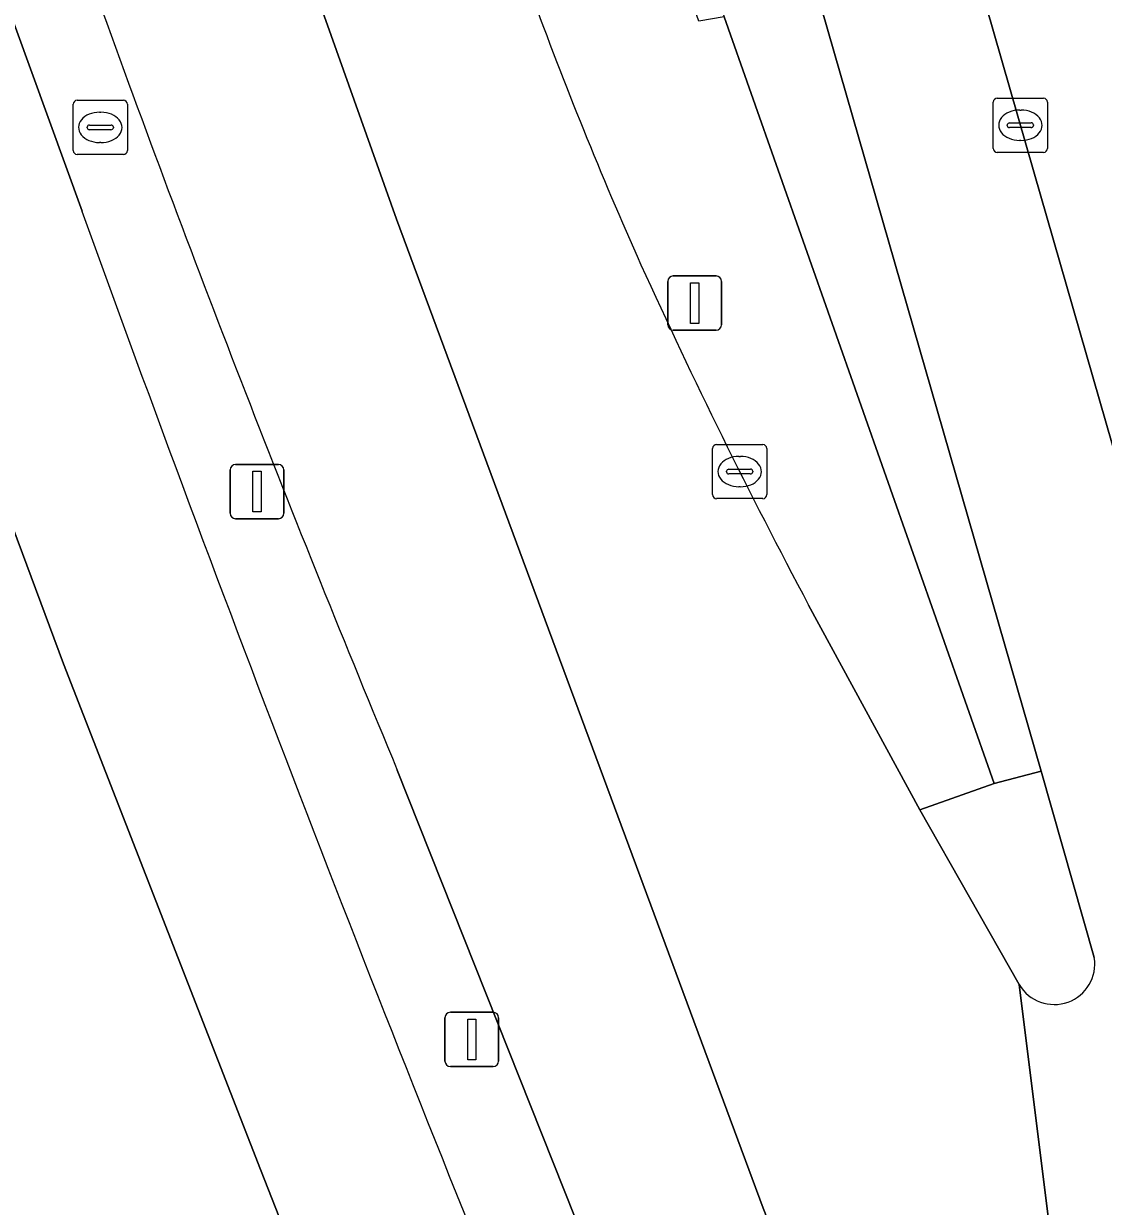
# Model space of a CAD drawing. Extents: x 160806 to 161707, y 383696 to 384148.
# Drawn here: x 161093.68 to 161113.61, y 383725.26 to 383747.1 of the extents above; entities that cross this region are included whole.
import ezdxf

# ---------------------------------------------------------------- set-up
doc = ezdxf.new("R2010")
doc.units = 0
for name, color, linetype in [('IMGEO_Berm_groen', 7, 'Continuous'), ('IMGEO_Berm_halfverhard', 7, 'Continuous'), ('IMGEO_Fietspad_open', 7, 'Continuous'), ('IMGEO_Kolk', 7, 'Continuous'), ('IMGEO_Lichtmast', 7, 'Continuous'), ('IMGEO_OVBaan_gesloten', 7, 'Continuous'), ('IMGEO_Rijbaan_lokaal_gesloten', 7, 'Continuous'), ('IMGEO_Rioolput', 7, 'Continuous'), ('IMGEO_Verkeerseiland_open', 7, 'Continuous'), ('IMGEO_Voetpad_open', 7, 'Continuous')]:
    doc.layers.add(name, color=color, linetype=linetype)

msp = doc.modelspace()

# ---------------------------------------------------------------- linework, layer by layer
at = {"layer": 'IMGEO_Berm_groen'}
msp.add_lwpolyline([(161108.17, 383736.367), (161110.221, 383732.586), (161111.592, 383733.071), (161106.609, 383747.23), (161106.142, 383747.144), (161102.53, 383757.429), (161098.042, 383771.49)], dxfattribs=at)
for centre, radius, start, end in [((161176.599, 383774.523), 78.305, 200.05218, 204.01794), ((161205.033, 383787.994), 109.762, 204.39986, 208.05722)]:
    msp.add_arc(centre, radius, start, end, dxfattribs=at)
at = {"layer": 'IMGEO_Berm_halfverhard'}
for points in [[(161080.062, 383788.476), (161079.546, 383789.613), (161078.224, 383789.211), (161077.524, 383788.998), (161078.277, 383787.537), (161080.521, 383782.879), (161094.759, 383743.637)], [(161103.024, 383722.158), (161108.812, 383707.52), (161108.924, 383707.18), (161109.014, 383706.906), (161109.498, 383707.146), (161110.227, 383707.437), (161110.77, 383707.579), (161110.709, 383707.733), (161105.913, 383719.884), (161100.578, 383733.321)]]:
    msp.add_lwpolyline(points, dxfattribs=at)
for centre, radius, start, end in [((161397.351, 383856.727), 321.408, 199.89967, 202.57883), ((161607.188, 383928.487), 544.751, 199.83606, 202.25684)]:
    msp.add_arc(centre, radius, start, end, dxfattribs=at)
at = {"layer": 'IMGEO_Fietspad_open'}
for points in [[(161123.777, 383706.403), (161123.276, 383707.694), (161123.236, 383707.812), (161122.975, 383708.589), (161122.859, 383708.842), (161122.656, 383709.073), (161122.247, 383709.896), (161112.327, 383744.363), (161110.707, 383750), (161094.816, 383804.968)], [(161092.305, 383803.171), (161107.65, 383750), (161108.414, 383747.365), (161112.465, 383733.297), (161113.443, 383729.859)], [(161112.059, 383729.359), (161113.375, 383718.813), (161113.492, 383718.452)]]:
    msp.add_lwpolyline(points, dxfattribs=at)
msp.add_arc((161112.703, 383729.741), 0.749, 210.6987, 9.028, dxfattribs=at)
at = {"layer": 'IMGEO_Kolk'}
for p, q in [((161111.578, 383744.799), (161111.578, 383745.651)), ((161111.653, 383745.725), (161112.505, 383745.725)), ((161112.579, 383745.651), (161112.579, 383744.799)), ((161112.066, 383745.505), (161112.091, 383745.505)), ((161111.837, 383745.219), (161111.837, 383745.231)), ((161112.275, 383745.182), (161111.877, 383745.182)), ((161111.88, 383745.268), (161112.278, 383745.268)), ((161112.321, 383745.231), (161112.321, 383745.219)), ((161112.089, 383744.945), (161112.064, 383744.945)), ((161112.505, 383744.725), (161111.653, 383744.725)), ((161106.397, 383738.405), (161106.397, 383739.257)), ((161106.472, 383739.331), (161107.324, 383739.331)), ((161107.398, 383739.257), (161107.398, 383738.405)), ((161106.885, 383739.111), (161106.91, 383739.111)), ((161106.656, 383738.825), (161106.656, 383738.837)), ((161107.094, 383738.788), (161106.696, 383738.788)), ((161106.699, 383738.874), (161107.097, 383738.874)), ((161107.14, 383738.837), (161107.14, 383738.825)), ((161106.908, 383738.551), (161106.883, 383738.551)), ((161107.324, 383738.331), (161106.472, 383738.331))]:
    msp.add_line(p, q, dxfattribs=at)
for points in [[(161111.578, 383744.799), (161111.578, 383745.651)], [(161111.653, 383745.725), (161112.505, 383745.725)], [(161112.579, 383745.651), (161112.579, 383744.799)], [(161112.505, 383744.725), (161111.653, 383744.725)], [(161106.397, 383738.405), (161106.397, 383739.257)], [(161106.472, 383739.331), (161107.324, 383739.331)], [(161107.398, 383739.257), (161107.398, 383738.405)], [(161107.324, 383738.331), (161106.472, 383738.331)]]:
    msp.add_lwpolyline(points, dxfattribs=at)
for centre, radius, start, end in [((161111.655, 383745.649), 0.0765, 91.552, 178.448), ((161111.655, 383745.649), 0.0765, 91.552, 178.448), ((161112.503, 383745.649), 0.0765, 1.552, 88.448), ((161112.503, 383745.649), 0.0765, 1.552, 88.448), ((161111.877, 383745.228), 0.0403, 85.8775, 175.7526), ((161111.874, 383745.218), 0.0366, 178.938, 274.7102), ((161112.278, 383745.225), 0.043, 264.8664, 352.4533), ((161112.282, 383745.23), 0.0386, 1.7309, 96.639), ((161111.655, 383744.801), 0.0765, 181.552, 268.448), ((161111.655, 383744.801), 0.0765, 181.552, 268.448), ((161112.503, 383744.801), 0.0765, 271.552, 358.448), ((161112.503, 383744.801), 0.0765, 271.552, 358.448), ((161106.474, 383739.255), 0.0765, 91.552, 178.448), ((161106.474, 383739.255), 0.0765, 91.552, 178.448), ((161107.322, 383739.255), 0.0765, 1.552, 88.448), ((161107.322, 383739.255), 0.0765, 1.552, 88.448), ((161106.696, 383738.834), 0.0403, 85.8775, 175.7526), ((161106.693, 383738.824), 0.0366, 178.938, 274.7102), ((161107.097, 383738.831), 0.043, 264.8664, 352.4533), ((161107.101, 383738.836), 0.0386, 1.7309, 96.639), ((161106.474, 383738.407), 0.0765, 181.552, 268.448), ((161106.474, 383738.407), 0.0765, 181.552, 268.448), ((161107.322, 383738.407), 0.0765, 271.552, 358.448), ((161107.322, 383738.407), 0.0765, 271.552, 358.448)]:
    msp.add_arc(centre, radius, start, end, dxfattribs=at)
for centre, major_axis, ratio, start_param, end_param in [((161112.065, 383745.225), (-0.387, 0.002), 0.722429, 4.712389, 7.853982), ((161112.09, 383745.225), (-0.39, 0.002), 0.717154, 1.570796, 4.712389), ((161106.884, 383738.831), (-0.387, 0.002), 0.722429, 4.712389, 7.853982), ((161106.909, 383738.831), (-0.39, 0.002), 0.717154, 1.570796, 4.712389)]:
    msp.add_ellipse(centre, major_axis=major_axis, ratio=ratio, start_param=start_param, end_param=end_param, dxfattribs=at)
at = {"layer": 'IMGEO_Lichtmast'}
for p, q in [((161105.572, 383741.543), (161105.572, 383742.343)), ((161105.572, 383742.343), (161105.572, 383741.543)), ((161105.672, 383742.443), (161106.462, 383742.443)), ((161106.462, 383742.443), (161105.672, 383742.443)), ((161106.562, 383742.343), (161106.562, 383741.543)), ((161106.562, 383741.543), (161106.562, 383742.343)), ((161106.462, 383741.443), (161105.672, 383741.443)), ((161105.672, 383741.443), (161106.462, 383741.443)), ((161097.494, 383738.061), (161097.494, 383738.861)), ((161097.494, 383738.861), (161097.494, 383738.061)), ((161097.594, 383738.961), (161098.384, 383738.961)), ((161098.384, 383738.961), (161097.594, 383738.961)), ((161098.484, 383738.861), (161098.484, 383738.061)), ((161098.484, 383738.061), (161098.484, 383738.861)), ((161098.384, 383737.961), (161097.594, 383737.961)), ((161097.594, 383737.961), (161098.384, 383737.961)), ((161101.458, 383727.948), (161101.458, 383728.748)), ((161101.458, 383728.748), (161101.458, 383727.948)), ((161101.558, 383728.848), (161102.348, 383728.848)), ((161102.348, 383728.848), (161101.558, 383728.848)), ((161102.448, 383728.748), (161102.448, 383727.948)), ((161102.448, 383727.948), (161102.448, 383728.748)), ((161102.348, 383727.848), (161101.558, 383727.848)), ((161101.558, 383727.848), (161102.348, 383727.848))]:
    msp.add_line(p, q, dxfattribs=at)
for points in [[(161105.992, 383742.318), (161106.142, 383742.318), (161106.142, 383741.568), (161105.992, 383741.568), (161105.992, 383742.318)], [(161097.914, 383738.836), (161098.064, 383738.836), (161098.064, 383738.086), (161097.914, 383738.086), (161097.914, 383738.836)], [(161101.878, 383728.723), (161102.028, 383728.723), (161102.028, 383727.973), (161101.878, 383727.973), (161101.878, 383728.723)]]:
    msp.add_lwpolyline(points, dxfattribs=at)
for centre, start, end in [((161105.672, 383742.343), 90, 180), ((161105.672, 383742.343), 90, 180), ((161106.462, 383742.343), 0, 90), ((161106.462, 383742.343), 360, 90), ((161105.672, 383741.543), 180, 270), ((161105.672, 383741.543), 180, 270), ((161106.462, 383741.543), 270, 0), ((161106.462, 383741.543), 270, 0), ((161097.594, 383738.861), 90, 180), ((161097.594, 383738.861), 90, 180), ((161098.384, 383738.861), 0, 90), ((161098.384, 383738.861), 360, 90), ((161097.594, 383738.061), 180, 270), ((161097.594, 383738.061), 180, 270), ((161098.384, 383738.061), 270, 0), ((161098.384, 383738.061), 270, 0), ((161101.558, 383728.748), 90, 180), ((161101.558, 383728.748), 90, 180), ((161102.348, 383728.748), 0, 90), ((161102.348, 383728.748), 360, 90), ((161101.558, 383727.948), 180, 270), ((161101.558, 383727.948), 180, 270), ((161102.348, 383727.948), 270, 0), ((161102.348, 383727.948), 270, 0)]:
    msp.add_arc(centre, 0.1, start, end, dxfattribs=at)
at = {"layer": 'IMGEO_OVBaan_gesloten'}
for points in [[(161100.578, 383733.321), (161105.913, 383719.884), (161110.709, 383707.733), (161110.77, 383707.579), (161110.844, 383707.392), (161114.19, 383707.765), (161107.332, 383725.232), (161100.564, 383743.492), (161098.248, 383750)], [(161098.248, 383750), (161100.564, 383743.492), (161107.332, 383725.232), (161114.19, 383707.765), (161117.529, 383708.137), (161117.394, 383708.483), (161113.611, 383718.185), (161113.492, 383718.452), (161113.375, 383718.813), (161112.059, 383729.359), (161110.221, 383732.586), (161108.17, 383736.367)]]:
    msp.add_lwpolyline(points, dxfattribs=at)
for centre, radius, start, end in [((161176.599, 383774.523), 78.305, 200.05218, 204.01794), ((161397.351, 383856.727), 321.408, 199.89967, 202.57883), ((161205.033, 383787.994), 109.762, 204.39986, 208.05722)]:
    msp.add_arc(centre, radius, start, end, dxfattribs=at)
at = {"layer": 'IMGEO_Rijbaan_lokaal_gesloten'}
for points in [[(161080.521, 383782.879), (161078.277, 383787.537), (161077.524, 383788.998), (161075.001, 383788.231), (161074.06, 383787.945), (161075.725, 383784.96), (161077.022, 383782.168), (161078.529, 383778.234), (161084.322, 383762.444), (161094.418, 383735.279), (161098.056, 383725.946), (161105.565, 383706.821), (161108.924, 383707.18), (161108.812, 383707.52), (161103.024, 383722.158)], [(161097.209, 383718.989), (161102.075, 383706.764), (161102.196, 383706.461), (161105.565, 383706.821), (161098.056, 383725.946), (161094.418, 383735.279), (161084.322, 383762.444), (161078.529, 383778.234), (161077.022, 383782.168), (161075.725, 383784.96), (161074.06, 383787.945)], [(161094.759, 383743.637), (161080.521, 383782.879)]]:
    msp.add_lwpolyline(points, dxfattribs=at)
msp.add_arc((161607.188, 383928.487), 544.751, 199.83606, 202.25684, dxfattribs=at)
at = {"layer": 'IMGEO_Rioolput'}
for p, q in [((161094.595, 383744.76), (161094.595, 383745.612)), ((161094.67, 383745.686), (161095.522, 383745.686)), ((161095.596, 383745.612), (161095.596, 383744.76)), ((161095.083, 383745.466), (161095.108, 383745.466)), ((161094.854, 383745.18), (161094.854, 383745.192)), ((161095.292, 383745.143), (161094.894, 383745.143)), ((161094.897, 383745.229), (161095.295, 383745.229)), ((161095.338, 383745.192), (161095.338, 383745.18)), ((161095.106, 383744.906), (161095.081, 383744.906)), ((161095.522, 383744.686), (161094.67, 383744.686))]:
    msp.add_line(p, q, dxfattribs=at)
for points in [[(161094.595, 383744.76), (161094.595, 383745.612)], [(161094.67, 383745.686), (161095.522, 383745.686)], [(161095.596, 383745.612), (161095.596, 383744.76)], [(161095.522, 383744.686), (161094.67, 383744.686)]]:
    msp.add_lwpolyline(points, dxfattribs=at)
for centre, radius, start, end in [((161094.672, 383745.61), 0.0765, 91.552, 178.448), ((161094.672, 383745.61), 0.0765, 91.552, 178.448), ((161095.52, 383745.61), 0.0765, 1.552, 88.448), ((161095.52, 383745.61), 0.0765, 1.552, 88.448), ((161094.894, 383745.189), 0.0403, 85.8775, 175.7526), ((161094.891, 383745.179), 0.0366, 178.938, 274.7102), ((161095.295, 383745.186), 0.043, 264.8664, 352.4533), ((161095.299, 383745.191), 0.0386, 1.7309, 96.639), ((161094.672, 383744.762), 0.0765, 181.552, 268.448), ((161094.672, 383744.762), 0.0765, 181.552, 268.448), ((161095.52, 383744.762), 0.0765, 271.552, 358.448), ((161095.52, 383744.762), 0.0765, 271.552, 358.448)]:
    msp.add_arc(centre, radius, start, end, dxfattribs=at)
for centre, major_axis, ratio, start_param, end_param in [((161095.082, 383745.186), (-0.387, 0.002), 0.722429, 4.712389, 7.853982), ((161095.107, 383745.186), (-0.39, 0.002), 0.717154, 1.570796, 4.712389)]:
    msp.add_ellipse(centre, major_axis=major_axis, ratio=ratio, start_param=start_param, end_param=end_param, dxfattribs=at)
at = {"layer": 'IMGEO_Verkeerseiland_open'}
msp.add_lwpolyline([(161113.443, 383729.859), (161112.465, 383733.297), (161111.592, 383733.071), (161110.221, 383732.586), (161112.059, 383729.359)], dxfattribs=at)
msp.add_arc((161112.703, 383729.741), 0.749, 210.6987, 9.028, dxfattribs=at)
at = {"layer": 'IMGEO_Voetpad_open'}
for points in [[(161094.816, 383804.968), (161110.707, 383750), (161112.327, 383744.363), (161122.247, 383709.896), (161122.656, 383709.073), (161122.859, 383708.842), (161122.975, 383708.589)], [(161089.391, 383804.432), (161092.373, 383793.515), (161098.622, 383771.238), (161102.008, 383760.438), (161106.609, 383747.23), (161111.592, 383733.071), (161112.465, 383733.297), (161108.414, 383747.365), (161107.65, 383750), (161092.305, 383803.171)]]:
    msp.add_lwpolyline(points, dxfattribs=at)

doc.saveas('drawing.dxf')
